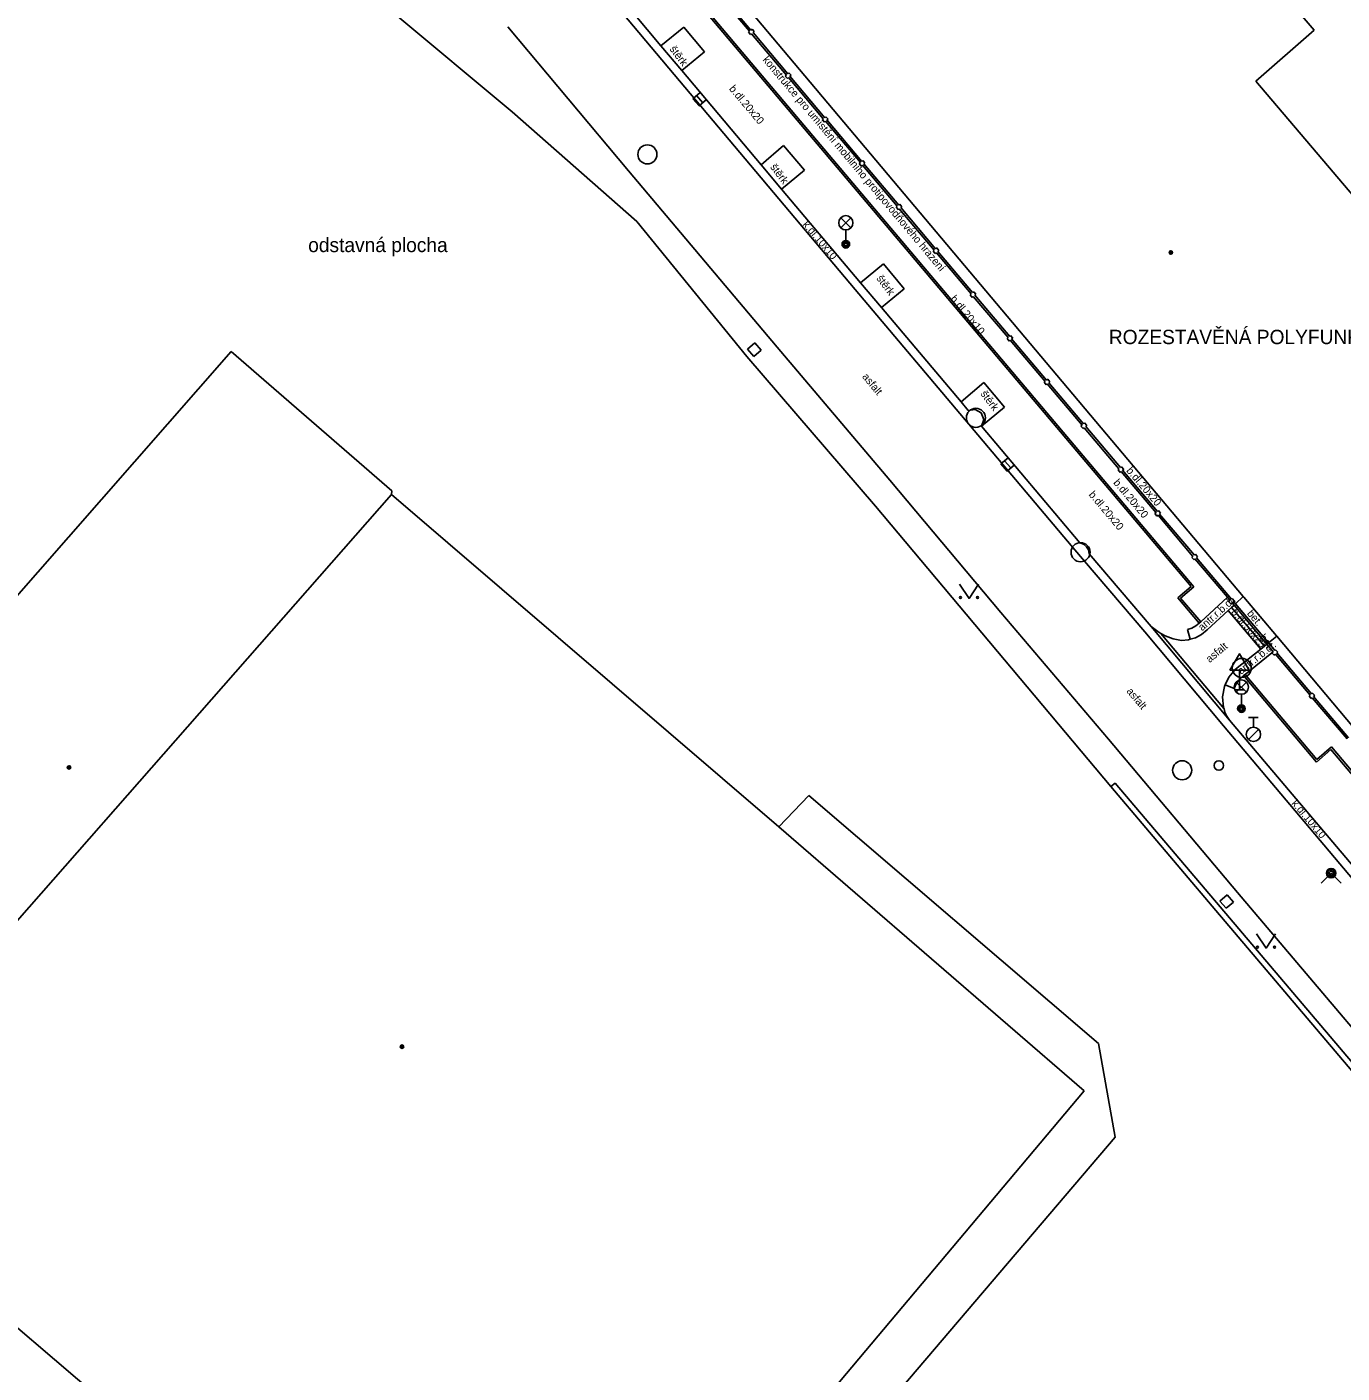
# Model space of a CAD drawing. Extents: x -598932 to -598196, y -1162207 to -1161504.
# Drawn here: x -598441.5 to -598372.7, y -1161703.7 to -1161633.2 of the extents above; entities that cross this region are included whole.
import ezdxf

# ---------------------------------------------------------------- set-up
doc = ezdxf.new("R2010")
doc.units = 0
for name, color, linetype in [('DOP - kresba z DSPS bez soueadnic', 7, 'Continuous'), ('Level 27', 7, 'Continuous'), ('Level 28', 7, 'Continuous'), ('Level 31', 7, 'Continuous'), ('Level 33', 7, 'Continuous'), ('Level 34', 7, 'Continuous'), ('Level 36', 7, 'Continuous'), ('Level 39', 7, 'Continuous'), ('neurcene site - povrch.  znaky - skut. stav', 7, 'Continuous'), ('TM - budovy zdene_ betonove - VP', 7, 'Continuous'), ('TM - chodniky - VP', 7, 'Continuous'), ('TM - komunikace - VP', 7, 'Continuous'), ('TM - plot dreveny_ kovovy - VP', 7, 'Continuous'), ('TM - plot zdeny_ ohradni zed - VP', 7, 'Continuous'), ('TM - podezdivka plotu - VP', 7, 'Continuous'), ('TM - popis objektu', 7, 'Continuous'), ('TM - popis povrchu', 7, 'Continuous'), ('TM - poznamka', 7, 'Continuous'), ('TM - rozhrani mezi zpev. plochami mezi sebou - VP', 7, 'Continuous'), ('TM - rozhrani ploch obecne - VP', 7, 'Continuous'), ('TM - vstup do budovy - nerozlisene', 7, 'Continuous')]:
    doc.layers.add(name, color=color, linetype=linetype)

msp = doc.modelspace()

# ---------------------------------------------------------------- linework, layer by layer
at = {"layer": 'DOP - kresba z DSPS bez soueadnic'}
for points in [[(-598402.15, -1161675.09), (-598400.58, -1161673.46)], [(-598400.58, -1161673.46), (-598385.42, -1161686.44)], [(-598385.42, -1161686.44), (-598384.54, -1161691.34)], [(-598384.54, -1161691.34), (-598413.43, -1161725.26)]]:
    msp.add_lwpolyline(points, dxfattribs=at)
at = {"layer": 'Level 27'}
for p, q in [((-598406.464, -1161636.792), (-598406.136, -1161637.168)), ((-598390.344, -1161655.922), (-598390.016, -1161656.298))]:
    msp.add_line(p, q, dxfattribs=at)
for points in [[(-598406.653, -1161636.956), (-598406.324, -1161637.333), (-598405.947, -1161637.004), (-598406.276, -1161636.627)], [(-598390.533, -1161656.086), (-598390.204, -1161656.463), (-598389.827, -1161656.134), (-598390.156, -1161655.757)]]:
    msp.add_lwpolyline(points, close=True, dxfattribs=at)
for centre in [(-598409.04, -1161639.87), (-598391.84, -1161653.67), (-598386.36, -1161660.71), (-598377.92, -1161666.77), (-598381.04, -1161672.13)]:
    msp.add_circle(centre, 0.5, dxfattribs=at)
at = {"layer": 'Level 28'}
for p, q in [((-598377.56, -1161669.375), (-598377.06, -1161669.375)), ((-598377.31, -1161669.875), (-598377.31, -1161669.375)), ((-598377.568, -1161670.522), (-598377.038, -1161669.992))]:
    msp.add_line(p, q, dxfattribs=at)
for centre, radius in [((-598377.31, -1161670.25), 0.375), ((-598379.12, -1161671.88), 0.25)]:
    msp.add_circle(centre, radius, dxfattribs=at)
at = {"layer": 'Level 31'}
msp.add_lwpolyline([(-598373.77, -1161678.05), (-598373.24, -1161677.52), (-598372.71, -1161678.05)], dxfattribs=at)
for radius in [0.25, 0.18, 0.11]:
    msp.add_circle((-598373.24, -1161677.52), radius, dxfattribs=at)
at = {"layer": 'Level 33'}
for p, q in [((-598398.915, -1161643.72), (-598398.385, -1161643.19)), ((-598398.915, -1161643.19), (-598398.385, -1161643.72)), ((-598398.65, -1161643.83), (-598398.65, -1161644.58)), ((-598378.205, -1161668.04), (-598377.675, -1161667.51)), ((-598378.205, -1161667.51), (-598377.675, -1161668.04)), ((-598377.94, -1161668.15), (-598377.94, -1161668.9))]:
    msp.add_line(p, q, dxfattribs=at)
for centre, radius in [((-598398.65, -1161643.455), 0.375), ((-598398.65, -1161644.58), 0.2), ((-598398.65, -1161644.58), 0.145), ((-598398.65, -1161644.58), 0.0876), ((-598377.94, -1161667.775), 0.375), ((-598377.94, -1161668.9), 0.2), ((-598377.94, -1161668.9), 0.145), ((-598377.94, -1161668.9), 0.0876)]:
    msp.add_circle(centre, radius, dxfattribs=at)
at = {"layer": 'Level 34'}
for p, q in [((-598378.04, -1161666.892), (-598378.04, -1161667.91)), ((-598378.29, -1161667.91), (-598377.79, -1161667.91))]:
    msp.add_line(p, q, dxfattribs=at)
msp.add_lwpolyline([(-598378.54, -1161666.892), (-598377.54, -1161666.892), (-598378.04, -1161666.026)], close=True, dxfattribs=at)
at = {"layer": 'Level 36'}
for points in [[(-598392.7, -1161662.38), (-598392.2, -1161663.13), (-598391.7, -1161662.38)], [(-598377.15, -1161680.69), (-598376.65, -1161681.44), (-598376.15, -1161680.69)]]:
    msp.add_lwpolyline(points, dxfattribs=at)
for centre in [(-598392.65, -1161663.08), (-598391.751, -1161663.08), (-598377.1, -1161681.39), (-598376.201, -1161681.39)]:
    msp.add_circle(centre, 0.05, dxfattribs=at)
at = {"layer": 'Level 39'}
for centre, radius in [((-598381.63, -1161645.01), 0.09), ((-598381.63, -1161645.01), 0.0398), ((-598439.32, -1161671.98), 0.09), ((-598439.32, -1161671.98), 0.0398), ((-598421.89, -1161686.61), 0.09), ((-598421.89, -1161686.61), 0.0398)]:
    msp.add_circle(centre, radius, dxfattribs=at)
at = {"layer": 'neurcene site - povrch.  znaky - skut. stav'}
for points in [[(-598403.41, -1161649.75), (-598403.79, -1161650.07)], [(-598403.79, -1161650.07), (-598403.47, -1161650.45)], [(-598403.47, -1161650.45), (-598403.09, -1161650.13)], [(-598403.09, -1161650.13), (-598403.41, -1161649.75)], [(-598378.68, -1161678.66), (-598379.06, -1161678.98)], [(-598379.06, -1161678.98), (-598378.74, -1161679.36)], [(-598378.74, -1161679.36), (-598378.36, -1161679.04)], [(-598378.36, -1161679.04), (-598378.68, -1161678.66)]]:
    msp.add_lwpolyline(points, dxfattribs=at)
at = {"layer": 'TM - budovy zdene_ betonove - VP'}
for points in [[(-598408.51, -1161626.57), (-598377.84, -1161663.03), (-598377.82, -1161663.06)], [(-598374.13, -1161633.37), (-598378.28, -1161628.49)], [(-598377.19, -1161636.03), (-598374.13, -1161633.37)], [(-598361.28, -1161654.76), (-598377.19, -1161636.03)], [(-598461.34, -1161685.01), (-598430.84, -1161650.19)], [(-598430.84, -1161650.19), (-598422.42, -1161657.49)], [(-598452.73, -1161692.19), (-598422.44, -1161657.68)], [(-598422.44, -1161657.68), (-598422.42, -1161657.49)], [(-598422.44, -1161657.68), (-598402.15, -1161675.09)], [(-598377.82, -1161663.06), (-598376.11, -1161665.09)], [(-598376.11, -1161665.09), (-598376.09, -1161665.11), (-598366.28, -1161676.78), (-598364.92, -1161678.39)], [(-598402.15, -1161675.09), (-598386.18, -1161688.92)], [(-598386.18, -1161688.92), (-598415.67, -1161724.01)], [(-598429.74, -1161711.85), (-598452.73, -1161692.19)]]:
    msp.add_lwpolyline(points, dxfattribs=at)
at = {"layer": 'TM - chodniky - VP'}
for points in [[(-598407.14, -1161633.2), (-598408.33, -1161634.19)], [(-598406.05, -1161634.5), (-598407.14, -1161633.2)], [(-598407.23, -1161635.48), (-598406.05, -1161634.5)], [(-598403.08, -1161640.42), (-598401.92, -1161639.4)], [(-598401.92, -1161639.4), (-598400.82, -1161640.7)], [(-598400.82, -1161640.7), (-598402.01, -1161641.7)], [(-598397.88, -1161646.6), (-598396.68, -1161645.61)], [(-598396.68, -1161645.61), (-598395.59, -1161646.91)], [(-598395.59, -1161646.91), (-598396.78, -1161647.9)], [(-598392.62, -1161652.83), (-598391.43, -1161651.82)], [(-598391.43, -1161651.82), (-598390.34, -1161653.12)], [(-598390.34, -1161653.12), (-598391.54, -1161654.1)]]:
    msp.add_lwpolyline(points, dxfattribs=at)
at = {"layer": 'TM - komunikace - VP'}
for points in [[(-598412.46, -1161629.25), (-598408.33, -1161634.19)], [(-598416.34, -1161633.19), (-598410.03, -1161640.73)], [(-598408.33, -1161634.19), (-598407.23, -1161635.48)], [(-598407.23, -1161635.48), (-598403.08, -1161640.42)], [(-598410.03, -1161640.73), (-598402.25, -1161649.97)], [(-598402.01, -1161641.7), (-598403.08, -1161640.42)], [(-598402.01, -1161641.7), (-598397.88, -1161646.6)], [(-598396.78, -1161647.9), (-598397.88, -1161646.6)], [(-598392.62, -1161652.83), (-598396.78, -1161647.9)], [(-598402.25, -1161649.97), (-598396.35, -1161656.93)], [(-598392.24, -1161653.28), (-598392.62, -1161652.83)], [(-598392.24, -1161653.28), (-598391.88, -1161653.23), (-598391.57, -1161653.41), (-598391.43, -1161653.75), (-598391.54, -1161654.1)], [(-598391.54, -1161654.1), (-598386.39, -1161660.21)], [(-598396.35, -1161656.93), (-598390.53, -1161663.86)], [(-598386.39, -1161660.21), (-598386.2, -1161660.29), (-598386.05, -1161660.42), (-598385.95, -1161660.59), (-598385.91, -1161660.79)], [(-598385.91, -1161660.79), (-598382.66, -1161664.6)], [(-598379.74, -1161664.78), (-598378.63, -1161663.76), (-598378.45, -1161663.6), (-598378.32, -1161663.48)], [(-598378.25, -1161663.41), (-598377.84, -1161663.03)], [(-598390.53, -1161663.86), (-598384.9, -1161670.51)], [(-598381.08, -1161665.33), (-598381.51, -1161665.24), (-598381.93, -1161665.09), (-598382.16, -1161664.96), (-598382.31, -1161664.87), (-598382.66, -1161664.6)], [(-598379.74, -1161664.78), (-598380.03, -1161665.02), (-598380.35, -1161665.19), (-598380.62, -1161665.27), (-598380.71, -1161665.3), (-598381.08, -1161665.33)], [(-598378.24, -1161666.83), (-598376.92, -1161665.78), (-598376.73, -1161665.63), (-598376.6, -1161665.52)], [(-598376.52, -1161665.46), (-598376.09, -1161665.11)], [(-598378.88, -1161668.84), (-598378.93, -1161668.29), (-598378.83, -1161667.75), (-598378.79, -1161667.66), (-598378.6, -1161667.25), (-598378.24, -1161666.83)], [(-598378.56, -1161669.51), (-598378.7, -1161669.3), (-598378.8, -1161669.08), (-598378.85, -1161668.92), (-598378.88, -1161668.84)], [(-598378.56, -1161669.51), (-598374.03, -1161674.86)], [(-598384.9, -1161670.51), (-598378.14, -1161678.53)], [(-598374.03, -1161674.86), (-598369.67, -1161680.01)], [(-598378.14, -1161678.53), (-598370.57, -1161687.47)]]:
    msp.add_lwpolyline(points, dxfattribs=at)
at = {"layer": 'TM - plot dreveny_ kovovy - VP'}
for points in [[(-598379.05, -1161679.28), (-598384.55, -1161672.81), (-598384.78, -1161672.98)], [(-598359, -1161703.47), (-598358.77, -1161703.28), (-598363.9, -1161697.18), (-598371.63, -1161688.03), (-598379.05, -1161679.28)]]:
    msp.add_lwpolyline(points, dxfattribs=at)
at = {"layer": 'TM - plot zdeny_ ohradni zed - VP'}
msp.add_lwpolyline([(-598384.78, -1161672.98), (-598397.1, -1161658.29), (-598403.84, -1161650.45), (-598409.6, -1161643.39), (-598416.12, -1161637.65), (-598422.32, -1161632.48)], dxfattribs=at)
at = {"layer": 'TM - podezdivka plotu - VP'}
for points in [[(-598379.28, -1161679.47), (-598384.78, -1161672.98)], [(-598371.86, -1161688.22), (-598379.28, -1161679.47)]]:
    msp.add_lwpolyline(points, dxfattribs=at)
at = {"layer": 'TM - rozhrani mezi zpev. plochami mezi sebou - VP'}
for points in [[(-598409.95, -1161627.7), (-598380.57, -1161662.51)], [(-598409.87, -1161627.64), (-598380.43, -1161662.53)], [(-598407.64, -1161635.69), (-598412.82, -1161629.51)], [(-598407.64, -1161635.69), (-598398.16, -1161646.95)], [(-598398.16, -1161646.95), (-598392.21, -1161654.01)], [(-598392.21, -1161654.01), (-598386.77, -1161660.46)], [(-598386.77, -1161660.46), (-598382.99, -1161664.88)], [(-598380.57, -1161662.51), (-598381.26, -1161663.1)], [(-598380.43, -1161662.53), (-598381.12, -1161663.12)], [(-598381.26, -1161663.1), (-598380.15, -1161664.42)], [(-598381.12, -1161663.12), (-598380.07, -1161664.35)], [(-598380.13, -1161664.4), (-598380.07, -1161664.35), (-598378.67, -1161663.07)], [(-598378.63, -1161663.76), (-598376.92, -1161665.78)], [(-598376.73, -1161665.63), (-598378.45, -1161663.6)], [(-598382.99, -1161664.88), (-598378.87, -1161669.8)], [(-598382.66, -1161664.6), (-598378.56, -1161669.51)], [(-598380.13, -1161664.4), (-598380.15, -1161664.42), (-598380.32, -1161664.56), (-598380.53, -1161664.68), (-598380.77, -1161664.76)], [(-598380.77, -1161664.76), (-598380.62, -1161665.27)], [(-598382.16, -1161664.96), (-598378.85, -1161668.92)], [(-598377.9, -1161667.23), (-598377.83, -1161667.17), (-598377.75, -1161667.11), (-598376.34, -1161665.98)], [(-598378.79, -1161667.66), (-598378.31, -1161667.84)], [(-598378.31, -1161667.84), (-598378.21, -1161667.61), (-598378.07, -1161667.41), (-598377.9, -1161667.23)], [(-598377.83, -1161667.17), (-598374.01, -1161671.7)], [(-598377.75, -1161667.11), (-598373.99, -1161671.56)], [(-598378.87, -1161669.8), (-598374.38, -1161675.14)], [(-598374.01, -1161671.7), (-598373.25, -1161671.04)], [(-598373.99, -1161671.56), (-598373.23, -1161670.9)], [(-598373.25, -1161671.04), (-598367.44, -1161677.93)], [(-598373.23, -1161670.9), (-598367.42, -1161677.79)], [(-598374.38, -1161675.14), (-598368.94, -1161681.58)]]:
    msp.add_lwpolyline(points, dxfattribs=at)
at = {"layer": 'TM - rozhrani ploch obecne - VP'}
for points in [[(-598405.52, -1161631.26), (-598403.7, -1161633.42)], [(-598405.45, -1161631.2), (-598403.62, -1161633.36)], [(-598403.7, -1161633.42), (-598403.75, -1161633.47)], [(-598403.75, -1161633.47), (-598403.64, -1161633.6)], [(-598403.64, -1161633.6), (-598403.59, -1161633.55)], [(-598403.56, -1161633.31), (-598403.62, -1161633.36)], [(-598403.59, -1161633.55), (-598401.76, -1161635.72)], [(-598403.45, -1161633.44), (-598403.56, -1161633.31)], [(-598403.51, -1161633.49), (-598403.45, -1161633.44)], [(-598403.51, -1161633.49), (-598401.69, -1161635.65)], [(-598401.76, -1161635.72), (-598401.82, -1161635.77)], [(-598401.82, -1161635.77), (-598401.71, -1161635.9)], [(-598401.71, -1161635.9), (-598401.65, -1161635.85)], [(-598401.63, -1161635.6), (-598401.69, -1161635.65)], [(-598401.65, -1161635.85), (-598399.83, -1161638.01)], [(-598401.52, -1161635.73), (-598401.63, -1161635.6)], [(-598401.58, -1161635.78), (-598401.52, -1161635.73)], [(-598401.58, -1161635.78), (-598399.75, -1161637.95)], [(-598399.83, -1161638.01), (-598399.88, -1161638.06)], [(-598399.88, -1161638.06), (-598399.77, -1161638.19)], [(-598399.77, -1161638.19), (-598399.72, -1161638.14)], [(-598399.69, -1161637.9), (-598399.75, -1161637.95)], [(-598399.72, -1161638.14), (-598397.89, -1161640.3)], [(-598399.58, -1161638.03), (-598399.69, -1161637.9)], [(-598399.64, -1161638.07), (-598399.58, -1161638.03)], [(-598399.64, -1161638.07), (-598397.82, -1161640.24)], [(-598397.76, -1161640.19), (-598397.82, -1161640.24)], [(-598397.65, -1161640.32), (-598397.76, -1161640.19)], [(-598397.89, -1161640.3), (-598397.95, -1161640.35)], [(-598397.95, -1161640.35), (-598397.84, -1161640.48)], [(-598397.84, -1161640.48), (-598397.78, -1161640.43)], [(-598397.78, -1161640.43), (-598395.96, -1161642.59)], [(-598397.71, -1161640.37), (-598397.65, -1161640.32)], [(-598397.71, -1161640.37), (-598395.88, -1161642.53)], [(-598395.96, -1161642.59), (-598396.01, -1161642.64)], [(-598396.01, -1161642.64), (-598395.9, -1161642.77)], [(-598395.9, -1161642.77), (-598395.85, -1161642.72)], [(-598395.82, -1161642.48), (-598395.88, -1161642.53)], [(-598395.85, -1161642.72), (-598394.02, -1161644.89)], [(-598395.71, -1161642.61), (-598395.82, -1161642.48)], [(-598395.77, -1161642.66), (-598395.71, -1161642.61)], [(-598395.77, -1161642.66), (-598393.95, -1161644.82)], [(-598394.02, -1161644.89), (-598394.08, -1161644.94)], [(-598394.08, -1161644.94), (-598393.97, -1161645.06)], [(-598393.97, -1161645.06), (-598393.91, -1161645.02)], [(-598393.89, -1161644.77), (-598393.95, -1161644.82)], [(-598393.91, -1161645.02), (-598392.09, -1161647.18)], [(-598393.78, -1161644.9), (-598393.89, -1161644.77)], [(-598393.84, -1161644.95), (-598393.78, -1161644.9)], [(-598393.84, -1161644.95), (-598392.01, -1161647.11)], [(-598392.09, -1161647.18), (-598392.14, -1161647.23)], [(-598392.14, -1161647.23), (-598392.03, -1161647.36)], [(-598392.03, -1161647.36), (-598391.98, -1161647.31)], [(-598391.95, -1161647.07), (-598392.01, -1161647.11)], [(-598391.98, -1161647.31), (-598390.15, -1161649.47)], [(-598391.84, -1161647.2), (-598391.95, -1161647.07)], [(-598391.9, -1161647.24), (-598391.84, -1161647.2)], [(-598391.9, -1161647.24), (-598390.07, -1161649.41)], [(-598390.02, -1161649.36), (-598390.07, -1161649.41)], [(-598389.91, -1161649.49), (-598390.02, -1161649.36)], [(-598390.15, -1161649.47), (-598390.21, -1161649.52)], [(-598390.21, -1161649.52), (-598390.1, -1161649.65)], [(-598390.1, -1161649.65), (-598390.04, -1161649.6)], [(-598390.04, -1161649.6), (-598388.22, -1161651.76)], [(-598389.97, -1161649.54), (-598389.91, -1161649.49)], [(-598389.97, -1161649.54), (-598388.14, -1161651.7)], [(-598388.22, -1161651.76), (-598388.27, -1161651.81)], [(-598388.27, -1161651.81), (-598388.16, -1161651.94)], [(-598388.16, -1161651.94), (-598388.11, -1161651.89)], [(-598388.08, -1161651.65), (-598388.14, -1161651.7)], [(-598388.11, -1161651.89), (-598386.28, -1161654.06)], [(-598387.97, -1161651.78), (-598388.08, -1161651.65)], [(-598388.03, -1161651.83), (-598387.97, -1161651.78)], [(-598388.03, -1161651.83), (-598386.2, -1161653.99)], [(-598386.28, -1161654.06), (-598386.34, -1161654.1)], [(-598386.34, -1161654.1), (-598386.23, -1161654.23)], [(-598386.23, -1161654.23), (-598386.17, -1161654.19)], [(-598386.15, -1161653.94), (-598386.2, -1161653.99)], [(-598386.17, -1161654.19), (-598384.35, -1161656.35)], [(-598386.04, -1161654.07), (-598386.15, -1161653.94)], [(-598386.09, -1161654.12), (-598386.04, -1161654.07)], [(-598386.09, -1161654.12), (-598384.27, -1161656.28)], [(-598384.35, -1161656.35), (-598384.4, -1161656.4)], [(-598384.4, -1161656.4), (-598384.29, -1161656.53)], [(-598384.29, -1161656.53), (-598384.24, -1161656.48)], [(-598384.21, -1161656.24), (-598384.27, -1161656.28)], [(-598384.24, -1161656.48), (-598382.41, -1161658.64)], [(-598384.1, -1161656.37), (-598384.21, -1161656.24)], [(-598384.16, -1161656.41), (-598384.1, -1161656.37)], [(-598384.16, -1161656.41), (-598382.33, -1161658.58)], [(-598382.28, -1161658.53), (-598382.33, -1161658.58)], [(-598382.17, -1161658.66), (-598382.28, -1161658.53)], [(-598382.41, -1161658.64), (-598382.47, -1161658.69)], [(-598382.47, -1161658.69), (-598382.36, -1161658.82)], [(-598382.36, -1161658.82), (-598382.3, -1161658.77)], [(-598382.3, -1161658.77), (-598380.48, -1161660.93)], [(-598382.22, -1161658.71), (-598382.17, -1161658.66)], [(-598382.22, -1161658.71), (-598380.4, -1161660.87)], [(-598380.48, -1161660.93), (-598380.53, -1161660.98)], [(-598380.53, -1161660.98), (-598380.42, -1161661.11)], [(-598380.42, -1161661.11), (-598380.37, -1161661.06)], [(-598380.34, -1161660.82), (-598380.4, -1161660.87)], [(-598380.37, -1161661.06), (-598378.67, -1161663.07), (-598378.54, -1161663.23)], [(-598380.23, -1161660.95), (-598380.34, -1161660.82)], [(-598380.29, -1161661), (-598380.23, -1161660.95)], [(-598380.29, -1161661), (-598378.46, -1161663.16)], [(-598378.54, -1161663.23), (-598378.61, -1161663.29)], [(-598378.61, -1161663.29), (-598378.5, -1161663.42)], [(-598378.5, -1161663.42), (-598378.43, -1161663.36)], [(-598378.42, -1161663.13), (-598378.46, -1161663.16)], [(-598378.43, -1161663.36), (-598378.32, -1161663.48), (-598376.6, -1161665.52), (-598376.27, -1161665.92)], [(-598378.31, -1161663.26), (-598378.42, -1161663.13)], [(-598378.25, -1161663.41), (-598378.35, -1161663.29), (-598378.31, -1161663.26)], [(-598378.25, -1161663.41), (-598376.52, -1161665.46), (-598376.19, -1161665.85)], [(-598376.27, -1161665.92), (-598376.34, -1161665.98)], [(-598376.34, -1161665.98), (-598376.23, -1161666.11)], [(-598376.23, -1161666.11), (-598376.16, -1161666.05)], [(-598376.15, -1161665.82), (-598376.19, -1161665.85)], [(-598376.16, -1161666.05), (-598374.34, -1161668.2)], [(-598376.04, -1161665.95), (-598376.15, -1161665.82)], [(-598376.08, -1161665.98), (-598376.04, -1161665.95)], [(-598376.08, -1161665.98), (-598374.27, -1161668.13)], [(-598374.34, -1161668.2), (-598374.4, -1161668.25)], [(-598374.4, -1161668.25), (-598374.29, -1161668.38)], [(-598374.29, -1161668.38), (-598374.23, -1161668.33)], [(-598374.21, -1161668.09), (-598374.27, -1161668.13)], [(-598374.23, -1161668.33), (-598372.41, -1161670.49)], [(-598374.1, -1161668.22), (-598374.21, -1161668.09)], [(-598374.16, -1161668.26), (-598374.1, -1161668.22)], [(-598374.16, -1161668.26), (-598372.33, -1161670.43)]]:
    msp.add_lwpolyline(points, dxfattribs=at)
at = {"layer": 'TM - vstup do budovy - nerozlisene'}
msp.add_lwpolyline([(-598377.82, -1161663.06), (-598376.11, -1161665.09)], dxfattribs=at)

# ---------------------------------------------------------------- texts
at = {"layer": 'TM - popis objektu'}
msp.add_text('ROZESTAVĚNÁ POLYFUNKČNÍ BUDOVA "INSADY"', height=0.75, dxfattribs=at).set_placement((-598384.88, -1161649.81))
at = {"layer": 'TM - popis povrchu'}
for s, rotation, p in [('štěrk', 306.78827, (-598407.9, -1161634.36)), ('b.dl.20x20', 310.14902, (-598404.79, -1161636.45)), ('štěrk', 306.78827, (-598402.63, -1161640.54)), ('k.dl.10x10', 310.14902, (-598400.94, -1161643.56)), ('štěrk', 306.78827, (-598397.07, -1161646.37)), ('b.dl.20x10', 309.41013, (-598393.21, -1161647.45)), ('asf.', 309.82244, (-598397.82, -1161651.53)), ('asfalt', 309.82244, (-598397.82, -1161651.53)), ('štěrk', 306.78827, (-598391.62, -1161652.42)), ('b.dl.20x20', 310.14902, (-598383.99, -1161656.45)), ('b.dl.20x20', 310.14902, (-598384.67, -1161657.08)), ('b.dl.20x20', 310.14902, (-598385.96, -1161657.71)), ('antr.r.b.dl.', 42, (-598379.99, -1161664.86)), ('b.dl.50x25', 310, (-598378.5, -1161663.86)), ('bet.', 310.17023, (-598377.67, -1161663.93)), ('bet.', 310.17023, (-598377.67, -1161663.93)), ('asfalt', 39.82244, (-598379.6, -1161666.52)), ('antr.r.b.dl.', 39, (-598377.95, -1161667.14)), ('bet.', 310, (-598377.03, -1161665.2)), ('asf.', 309.82244, (-598383.98, -1161668)), ('asfalt', 309.82244, (-598383.98, -1161668)), ('k.dl.10x10', 310.14902, (-598375.34, -1161673.88))]:
    msp.add_text(s, height=0.4, rotation=rotation, dxfattribs=at).set_placement(p)
at = {"layer": 'TM - poznamka'}
msp.add_text('konstrukce pro umístění mobilního protipovodňového hrazení', height=0.4, rotation=310, dxfattribs=at).set_placement((-598403.03, -1161634.93))
msp.add_text('odstavná plocha', height=0.75, dxfattribs=at).set_placement((-598426.8, -1161644.99))

doc.saveas('drawing.dxf')
